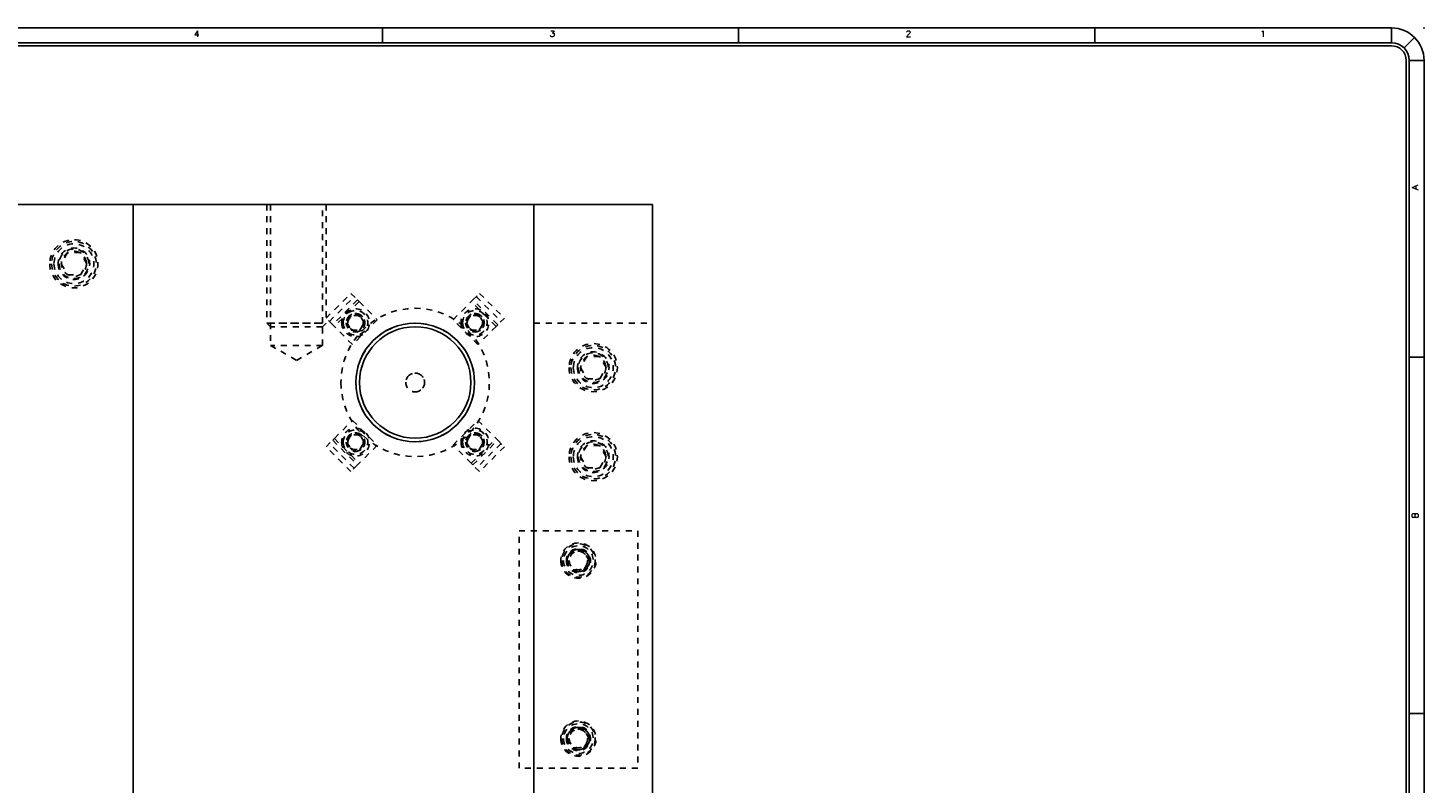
# Model space of a CAD drawing. Header units: inches. Extents: x 3 to 289, y 4 to 291.
# Tile 469 of 634: x 88 to 112, y 236 to 248. Entities that reach past the tile are written whole.
import ezdxf
from ezdxf.enums import TextEntityAlignment as Align

# ---------------------------------------------------------------- set-up
doc = ezdxf.new("R2010")
doc.units = ezdxf.units.IN
doc.header["$LTSCALE"] = 0.5
doc.header["$MEASUREMENT"] = 0
doc.linetypes.add('HIDDEN', pattern=[0.225, 0.15, -0.075])
doc.layers.add('PLOTVIEW1', color=7, linetype='Continuous')
doc.layers.add('STR_INS', color=8, linetype='Continuous')
doc.styles.add('VERO5-RomanD', font='romand__.ttf')

msp = doc.modelspace()

# ---------------------------------------------------------------- linework, layer by layer
at = {"layer": 'PLOTVIEW1', "color": 97, "linetype": 'Continuous'}
for p, q in [((111.175, 248.49), (65.175, 248.49)), ((94.175, 248.49), (94.175, 248.24)), ((100.175, 248.49), (100.175, 248.24)), ((106.175, 248.49), (106.175, 248.24)), ((111.175, 248.24), (111.175, 248.49)), ((111.175, 248.24), (65.175, 248.24)), ((111.175, 248.19), (65.175, 248.19)), ((111.387, 248.152), (111.564, 248.329)), ((111.425, 213.94), (111.425, 247.94)), ((111.475, 213.94), (111.475, 247.94)), ((111.475, 247.94), (111.725, 247.94)), ((111.725, 213.94), (111.725, 247.94)), ((111.725, 242.94), (111.475, 242.94)), ((111.725, 236.94), (111.475, 236.94))]:
    msp.add_line(p, q, dxfattribs=at)
for radius in [0.55, 0.3, 0.25]:
    msp.add_arc((111.175, 247.94), radius, 0, 90, dxfattribs=at)
at = {"layer": 'PLOTVIEW1', "color": 56, "linetype": 'Continuous'}
msp.add_point((111.725, 248.49), dxfattribs=at)
at = {"layer": 'STR_INS', "color": 9, "linetype": 'Continuous'}
for p, q in [((87.977, 245.516), (89.977, 245.516)), ((89.977, 245.516), (89.977, 219.016)), ((96.727, 219.016), (96.727, 245.516)), ((96.727, 245.516), (98.727, 245.516)), ((98.727, 245.516), (98.727, 219.016))]:
    msp.add_line(p, q, dxfattribs=at)
at = {"layer": 'STR_INS', "color": 254, "linetype": 'Continuous'}
msp.add_line((89.977, 245.516), (96.727, 245.516), dxfattribs=at)
at = {"layer": 'STR_INS', "color": 254, "linetype": 'HIDDEN'}
for p, q in [((92.227, 245.516), (92.227, 243.516)), ((92.29, 245.516), (92.29, 243.516)), ((93.165, 243.516), (93.165, 245.516)), ((93.227, 245.516), (93.227, 243.516)), ((88.869, 244.704), (88.761, 244.516)), ((89.086, 244.704), (88.869, 244.704)), ((89.194, 244.516), (89.086, 244.704)), ((88.761, 244.516), (88.869, 244.329)), ((89.086, 244.329), (89.194, 244.516)), ((88.869, 244.329), (89.086, 244.329)), ((93.226, 243.6), (93.644, 244.018)), ((93.282, 243.545), (93.699, 243.962)), ((93.644, 244.018), (93.755, 243.907)), ((95.7, 243.907), (95.811, 244.018)), ((95.756, 243.962), (96.173, 243.545)), ((95.811, 244.018), (96.229, 243.6)), ((93.755, 243.907), (93.337, 243.489)), ((93.783, 243.879), (93.365, 243.461)), ((93.783, 243.879), (93.755, 243.907)), ((93.783, 243.879), (94.089, 243.573)), ((95.366, 243.573), (95.672, 243.879)), ((95.7, 243.907), (95.672, 243.879)), ((96.09, 243.461), (95.672, 243.879)), ((96.117, 243.489), (95.7, 243.907)), ((92.227, 243.516), (93.227, 243.516)), ((92.29, 243.454), (92.227, 243.516)), ((93.165, 243.516), (92.29, 243.516)), ((92.29, 243.516), (92.29, 243.141)), ((93.165, 243.141), (93.165, 243.516)), ((93.165, 243.454), (93.227, 243.516)), ((93.337, 243.489), (93.226, 243.6)), ((93.337, 243.489), (93.365, 243.461)), ((93.671, 243.155), (93.365, 243.461)), ((93.65, 243.647), (93.578, 243.522)), ((93.578, 243.522), (93.65, 243.397)), ((93.794, 243.647), (93.65, 243.647)), ((94.089, 243.573), (93.671, 243.155)), ((93.866, 243.522), (93.794, 243.647)), ((93.794, 243.397), (93.866, 243.522)), ((95.783, 243.155), (95.366, 243.573)), ((95.661, 243.647), (95.588, 243.522)), ((95.588, 243.522), (95.661, 243.397)), ((95.805, 243.647), (95.661, 243.647)), ((96.09, 243.461), (95.783, 243.155)), ((95.877, 243.522), (95.805, 243.647)), ((95.805, 243.397), (95.877, 243.522)), ((96.09, 243.461), (96.117, 243.489)), ((96.229, 243.6), (96.117, 243.489)), ((96.727, 243.516), (98.727, 243.516)), ((93.165, 243.454), (92.29, 243.454)), ((93.65, 243.397), (93.794, 243.397)), ((95.661, 243.397), (95.805, 243.397)), ((92.29, 243.141), (92.727, 242.889)), ((93.165, 243.141), (92.29, 243.141)), ((92.727, 242.889), (93.165, 243.141)), ((97.619, 242.954), (97.511, 242.766)), ((97.511, 242.766), (97.619, 242.579)), ((97.836, 242.954), (97.619, 242.954)), ((97.944, 242.766), (97.836, 242.954)), ((97.836, 242.579), (97.944, 242.766)), ((97.619, 242.579), (97.836, 242.579)), ((93.365, 241.572), (93.671, 241.878)), ((93.671, 241.878), (94.089, 241.46)), ((95.366, 241.46), (95.783, 241.878)), ((95.783, 241.878), (96.09, 241.572)), ((93.65, 241.636), (93.578, 241.511)), ((93.794, 241.636), (93.65, 241.636)), ((93.866, 241.511), (93.794, 241.636)), ((95.661, 241.636), (95.588, 241.511)), ((95.805, 241.636), (95.661, 241.636)), ((95.877, 241.511), (95.805, 241.636)), ((93.226, 241.433), (93.337, 241.544)), ((93.644, 241.015), (93.226, 241.433)), ((93.699, 241.071), (93.282, 241.488)), ((93.365, 241.572), (93.337, 241.544)), ((93.337, 241.544), (93.755, 241.126)), ((93.365, 241.572), (93.783, 241.154)), ((93.578, 241.511), (93.65, 241.386)), ((93.65, 241.386), (93.794, 241.386)), ((94.089, 241.46), (93.783, 241.154)), ((93.794, 241.386), (93.866, 241.511)), ((95.672, 241.154), (95.366, 241.46)), ((95.588, 241.511), (95.661, 241.386)), ((95.661, 241.386), (95.805, 241.386)), ((95.672, 241.154), (96.09, 241.572)), ((95.7, 241.126), (96.117, 241.544)), ((96.173, 241.488), (95.756, 241.071)), ((95.805, 241.386), (95.877, 241.511)), ((96.229, 241.433), (95.811, 241.015)), ((96.117, 241.544), (96.09, 241.572)), ((96.117, 241.544), (96.229, 241.433)), ((97.619, 241.454), (97.511, 241.266)), ((97.836, 241.454), (97.619, 241.454)), ((97.944, 241.266), (97.836, 241.454)), ((93.755, 241.126), (93.644, 241.015)), ((93.755, 241.126), (93.783, 241.154)), ((95.672, 241.154), (95.7, 241.126)), ((95.811, 241.015), (95.7, 241.126)), ((97.511, 241.266), (97.619, 241.079)), ((97.836, 241.079), (97.944, 241.266)), ((97.619, 241.079), (97.836, 241.079)), ((96.477, 236.016), (96.477, 240.016)), ((96.477, 240.016), (98.477, 240.016)), ((98.477, 240.016), (98.477, 236.016)), ((97.387, 239.673), (97.297, 239.516)), ((97.297, 239.516), (97.387, 239.36)), ((97.568, 239.673), (97.387, 239.673)), ((97.658, 239.516), (97.568, 239.673)), ((97.568, 239.36), (97.658, 239.516)), ((97.387, 239.36), (97.568, 239.36)), ((97.387, 236.673), (97.297, 236.516)), ((97.568, 236.673), (97.387, 236.673)), ((97.658, 236.516), (97.568, 236.673)), ((97.297, 236.516), (97.387, 236.36)), ((97.568, 236.36), (97.658, 236.516)), ((97.387, 236.36), (97.568, 236.36)), ((98.477, 236.016), (96.477, 236.016))]:
    msp.add_line(p, q, dxfattribs=at)
at = {"layer": 'STR_INS', "color": 254, "linetype": 'HIDDEN', "extrusion": (0, 0, -1)}
for centre, radius in [((-88.977, 244.516), 0.406), ((-88.977, 244.516), 0.375), ((-88.977, 244.516), 0.336), ((-88.977, 244.516), 0.266), ((-88.977, 244.516), 0.25), ((-94.727, 242.516), 1.25), ((-93.722, 243.522), 0.234), ((-93.722, 243.522), 0.207), ((-95.733, 243.522), 0.234), ((-95.733, 243.522), 0.207), ((-93.722, 243.522), 0.156), ((-95.733, 243.522), 0.156), ((-97.727, 242.766), 0.406), ((-97.727, 242.766), 0.375), ((-97.727, 242.766), 0.336), ((-97.727, 242.766), 0.266), ((-97.727, 242.766), 0.25), ((-93.722, 241.511), 0.234), ((-93.722, 241.511), 0.207), ((-93.722, 241.511), 0.156), ((-95.733, 241.511), 0.234), ((-95.733, 241.511), 0.207), ((-95.733, 241.511), 0.156), ((-97.727, 241.266), 0.406), ((-97.727, 241.266), 0.375), ((-97.727, 241.266), 0.336), ((-97.727, 241.266), 0.266), ((-97.727, 241.266), 0.25), ((-97.477, 239.516), 0.297), ((-97.477, 239.516), 0.281), ((-97.477, 239.516), 0.25), ((-97.477, 239.516), 0.203), ((-97.477, 239.516), 0.188), ((-97.477, 239.516), 0.156), ((-97.477, 236.516), 0.297), ((-97.477, 236.516), 0.281), ((-97.477, 236.516), 0.25), ((-97.477, 236.516), 0.203), ((-97.477, 236.516), 0.188), ((-97.477, 236.516), 0.156)]:
    msp.add_circle(centre, radius, dxfattribs=at)
at = {"layer": 'STR_INS', "color": 254, "linetype": 'HIDDEN'}
for centre, radius in [((88.977, 244.516), 0.211), ((93.722, 243.522), 0.129), ((94.727, 242.516), 0.999), ((95.733, 243.522), 0.129), ((97.727, 242.766), 0.211), ((94.727, 242.516), 0.158), ((93.722, 241.511), 0.129), ((95.733, 241.511), 0.129), ((97.727, 241.266), 0.211)]:
    msp.add_circle(centre, radius, dxfattribs=at)
at = {"layer": 'STR_INS', "color": 254, "linetype": 'Continuous', "extrusion": (0, 0, -1)}
msp.add_circle((-94.727, 242.516), 1, dxfattribs=at)
at = {"layer": 'STR_INS', "color": 136, "linetype": 'Continuous'}
msp.add_circle((94.727, 242.516), 0.938, dxfattribs=at)
at = {"layer": 'STR_INS', "color": 254, "linetype": 'HIDDEN'}
for centre, radius in [((88.977, 244.516), 0.25), ((93.722, 243.522), 0.156), ((95.733, 243.522), 0.156), ((97.727, 242.766), 0.25), ((94.727, 242.516), 0.158), ((93.722, 241.511), 0.156), ((95.733, 241.511), 0.156), ((97.727, 241.266), 0.25), ((97.477, 239.516), 0.188), ((97.477, 236.516), 0.188)]:
    msp.add_arc(centre, radius, 270, 180, dxfattribs=at)

# ---------------------------------------------------------------- texts
at = {"layer": 'PLOTVIEW1', "color": 56, "linetype": 'Continuous', "style": 'VERO5-RomanD', "width": 0.999731}
for s, p, p2 in [('4', (91, 248.342), (91.094, 248.342)), ('3', (96.991, 248.342), (97.085, 248.342)), ('2', (102.991, 248.342), (103.085, 248.342)), ('1', (108.962, 248.342), (109.056, 248.342))]:
    msp.add_text(s, height=0.1, dxfattribs=at).set_placement(p, p2, align=Align.FIT)
for s, p, p2 in [('A', (111.625, 245.756), (111.625, 245.85)), ('B', (111.625, 240.23), (111.625, 240.324))]:
    msp.add_text(s, height=0.1, rotation=90, dxfattribs=at).set_placement(p, p2, align=Align.FIT)

doc.saveas('drawing.dxf')
